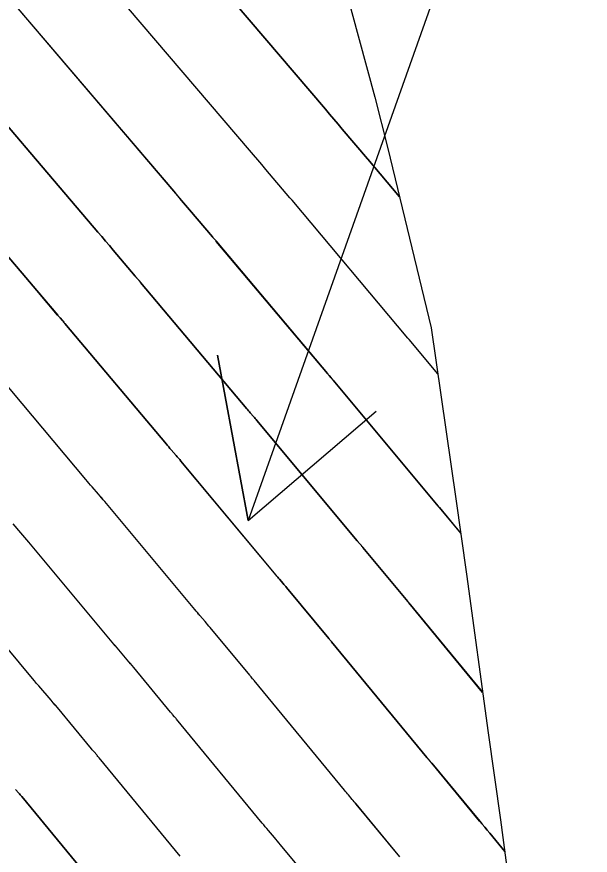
# Model space of a CAD drawing. Extents: x 954385 to 988206, y 1868364 to 1924553.
# Drawn here: x 956031.36 to 956051.78, y 1922907.52 to 1922937.41 of the extents above; entities that cross this region are included whole.
import ezdxf

# ---------------------------------------------------------------- set-up
doc = ezdxf.new("R2010")
doc.units = 0
for name, color, linetype in [('1', 7, 'Continuous'), ('Default', 7, 'Continuous'), ('Ex_Major Contours', 7, 'Continuous'), ('Ex_Minor Contours', 7, 'Continuous'), ('Perimeter', 7, 'Continuous'), ('Slopes', 7, 'Continuous')]:
    doc.layers.add(name, color=color, linetype=linetype)

msp = doc.modelspace()

# ---------------------------------------------------------------- linework, layer by layer
at = {"layer": '1'}
for points in [[(956041.912, 1922942.655), (956044.117, 1922934.548), (956044.569, 1922932.715), (956046.117, 1922926.323), (956046.999, 1922920.228), (956047.375, 1922917.542), (956048.144, 1922911.886), (956048.582, 1922908.79), (956048.782, 1922907.351), (956049.795, 1922900.114), (956050.221, 1922894.349), (956050.294, 1922890.936), (956050.713, 1922881.775), (956050.757, 1922880.792), (956050.76, 1922872.406), (956048.924, 1922865.579), (956047.586, 1922860.643), (956044.686, 1922849.233)], [(956044.986, 1922930.994), (956043.862, 1922932.332), (956043.846, 1922932.35), (956042.951, 1922933.409), (956042.801, 1922933.587), (956042.651, 1922933.763), (956042.501, 1922933.94), (956042.35, 1922934.117), (956036.358, 1922941.153)], [(956046.354, 1922924.682), (956045.334, 1922925.906), (956045.323, 1922925.919), (956045.3, 1922925.946), (956045.289, 1922925.959), (956041.164, 1922930.869), (956041.151, 1922930.884), (956041.139, 1922930.898), (956041.107, 1922930.935), (956041.094, 1922930.949), (956041.088, 1922930.957), (956040.231, 1922931.971), (956040.085, 1922932.143), (956039.94, 1922932.314), (956039.795, 1922932.486), (956039.649, 1922932.657), (956033.88, 1922939.43)], [(956047.171, 1922919), (956046.41, 1922919.919), (956046.397, 1922919.934), (956046.379, 1922919.955), (956046.373, 1922919.963), (956042.624, 1922924.462), (956042.607, 1922924.482), (956042.591, 1922924.502), (956042.574, 1922924.522), (956042.557, 1922924.541), (956042.488, 1922924.62), (956042.471, 1922924.639), (956042.455, 1922924.659), (956042.438, 1922924.679), (956042.421, 1922924.699), (956038.465, 1922929.407), (956038.454, 1922929.42), (956038.443, 1922929.433), (956038.432, 1922929.446), (956038.421, 1922929.459), (956038.375, 1922929.511), (956038.364, 1922929.524), (956038.352, 1922929.537), (956038.341, 1922929.55), (956038.33, 1922929.563), (956037.511, 1922930.533), (956037.37, 1922930.699), (956037.23, 1922930.865), (956037.089, 1922931.031), (956036.948, 1922931.196), (956031.402, 1922937.708)], [(956028.924, 1922935.986), (956034.247, 1922929.736), (956034.383, 1922929.576), (956034.519, 1922929.416), (956034.655, 1922929.256), (956034.791, 1922929.095), (956035.572, 1922928.17), (956035.588, 1922928.151), (956035.604, 1922928.132), (956035.621, 1922928.114), (956035.637, 1922928.095), (956035.703, 1922928.02), (956035.719, 1922928.001), (956035.735, 1922927.983), (956035.751, 1922927.964), (956035.767, 1922927.945), (956039.553, 1922923.439), (956039.583, 1922923.403), (956039.613, 1922923.368), (956039.643, 1922923.333), (956039.673, 1922923.298), (956039.794, 1922923.159), (956039.824, 1922923.124), (956039.854, 1922923.089), (956039.884, 1922923.054), (956039.914, 1922923.019), (956043.482, 1922918.735), (956043.499, 1922918.715), (956043.516, 1922918.695), (956043.534, 1922918.674), (956043.551, 1922918.654), (956043.62, 1922918.574), (956043.637, 1922918.554), (956043.655, 1922918.533), (956043.672, 1922918.513), (956043.689, 1922918.493), (956045.283, 1922916.566), (956045.297, 1922916.55), (956045.319, 1922916.525), (956045.326, 1922916.516), (956047.947, 1922913.333)], [(956048.739, 1922907.661), (956048.203, 1922908.311), (956048.113, 1922908.419), (956048.024, 1922908.527), (956047.934, 1922908.635), (956047.845, 1922908.743), (956046.138, 1922910.805), (956046.123, 1922910.822), (956046.109, 1922910.839), (956046.094, 1922910.857), (956046.079, 1922910.874), (956046.021, 1922910.944), (956046.006, 1922910.961), (956045.991, 1922910.978), (956045.977, 1922910.996), (956045.962, 1922911.013), (956042.568, 1922915.136), (956042.551, 1922915.156), (956042.535, 1922915.175), (956042.502, 1922915.214), (956042.485, 1922915.233), (956042.469, 1922915.253), (956040.968, 1922917.066), (956040.937, 1922917.103), (956040.906, 1922917.14), (956040.874, 1922917.177), (956040.843, 1922917.214), (956040.717, 1922917.36), (956040.685, 1922917.397), (956040.654, 1922917.434), (956040.623, 1922917.471), (956040.592, 1922917.508), (956037.204, 1922921.575), (956037.161, 1922921.626), (956037.118, 1922921.676), (956037.075, 1922921.727), (956037.032, 1922921.777), (956036.857, 1922921.977), (956036.814, 1922922.027), (956036.771, 1922922.077), (956036.728, 1922922.128), (956036.685, 1922922.178), (956033.069, 1922926.482), (956033.048, 1922926.507), (956033.027, 1922926.532), (956033.006, 1922926.556), (956032.985, 1922926.581), (956032.899, 1922926.679), (956032.878, 1922926.703), (956032.856, 1922926.728), (956032.835, 1922926.752), (956032.814, 1922926.777), (956032.071, 1922927.657), (956031.94, 1922927.812), (956031.808, 1922927.967), (956031.677, 1922928.121), (956031.546, 1922928.276), (956026.446, 1922934.263)], [(956045.002, 1922907.471), (956043.444, 1922909.352), (956043.41, 1922909.393), (956043.376, 1922909.434), (956043.342, 1922909.475), (956043.307, 1922909.515), (956043.169, 1922909.678), (956043.135, 1922909.718), (956043.101, 1922909.759), (956043.067, 1922909.8), (956043.033, 1922909.841), (956039.81, 1922913.755), (956039.797, 1922913.771), (956039.784, 1922913.786), (956039.771, 1922913.802), (956039.758, 1922913.817), (956039.706, 1922913.878), (956039.693, 1922913.893), (956039.68, 1922913.909), (956039.667, 1922913.924), (956039.654, 1922913.94), (956038.247, 1922915.64), (956038.202, 1922915.693), (956038.157, 1922915.747), (956038.111, 1922915.801), (956038.065, 1922915.854), (956037.882, 1922916.067), (956037.837, 1922916.12), (956037.791, 1922916.173), (956037.746, 1922916.227), (956037.701, 1922916.281), (956034.493, 1922920.131), (956034.438, 1922920.197), (956034.382, 1922920.263), (956034.326, 1922920.329), (956034.269, 1922920.394), (956034.042, 1922920.655), (956033.985, 1922920.721), (956033.929, 1922920.786), (956033.873, 1922920.852), (956033.817, 1922920.918), (956030.371, 1922925.02)], [(956042.209, 1922906.138), (956040.751, 1922907.899), (956040.697, 1922907.964), (956040.643, 1922908.028), (956040.59, 1922908.092), (956040.535, 1922908.156), (956040.318, 1922908.412), (956040.264, 1922908.476), (956040.21, 1922908.54), (956040.157, 1922908.604), (956040.103, 1922908.669), (956037.052, 1922912.375), (956037.034, 1922912.396), (956037.016, 1922912.417), (956036.999, 1922912.438), (956036.981, 1922912.459), (956036.91, 1922912.542), (956036.892, 1922912.563), (956036.874, 1922912.584), (956036.857, 1922912.605), (956036.839, 1922912.626), (956035.526, 1922914.213), (956035.467, 1922914.284), (956035.407, 1922914.354), (956035.348, 1922914.424), (956035.288, 1922914.494), (956035.048, 1922914.773), (956034.988, 1922914.843), (956034.929, 1922914.913), (956034.869, 1922914.983), (956034.81, 1922915.054), (956031.783, 1922918.687), (956031.715, 1922918.769), (956031.646, 1922918.85), (956031.576, 1922918.931), (956031.507, 1922919.012), (956031.226, 1922919.334)], [(956037.174, 1922907.497), (956034.294, 1922910.994), (956034.271, 1922911.021), (956034.249, 1922911.048), (956034.227, 1922911.075), (956034.204, 1922911.101), (956034.114, 1922911.207), (956034.091, 1922911.233), (956034.069, 1922911.26), (956034.046, 1922911.286), (956034.024, 1922911.313), (956032.804, 1922912.786), (956032.732, 1922912.874), (956032.658, 1922912.961), (956032.585, 1922913.048), (956032.511, 1922913.134), (956032.214, 1922913.479), (956032.14, 1922913.566), (956032.066, 1922913.652), (956031.993, 1922913.739), (956031.92, 1922913.826), (956029.073, 1922917.244)], [(956031.318, 1922909.871), (956031.427, 1922909.743), (956031.455, 1922909.711), (956031.482, 1922909.679), (956031.509, 1922909.646), (956031.535, 1922909.614), (956034.244, 1922906.325)]]:
    msp.add_lwpolyline(points, dxfattribs=at)
at = {"layer": 'Default'}
msp.add_arc((955068.332, 1922107.114), 1145.916, 31.460692, 46.414195, dxfattribs=at)
at = {"layer": 'Ex_Major Contours'}
for points in [[(956036.357, 1922941.151), (956042.35, 1922934.117), (956042.5, 1922933.941), (956042.65, 1922933.764), (956042.8, 1922933.587), (956042.95, 1922933.41), (956043.846, 1922932.35), (956043.862, 1922932.332), (956044.986, 1922930.994)], [(956045.003, 1922907.47), (956043.444, 1922909.351), (956043.41, 1922909.392), (956043.376, 1922909.433), (956043.341, 1922909.474), (956043.307, 1922909.515), (956043.169, 1922909.677), (956043.134, 1922909.718), (956043.1, 1922909.759), (956043.066, 1922909.8), (956043.032, 1922909.841), (956039.81, 1922913.755), (956039.797, 1922913.771), (956039.784, 1922913.786), (956039.771, 1922913.802), (956039.758, 1922913.817), (956039.706, 1922913.878), (956039.693, 1922913.893), (956039.68, 1922913.909), (956039.667, 1922913.924), (956039.654, 1922913.94), (956038.246, 1922915.639), (956038.201, 1922915.693), (956038.155, 1922915.746), (956038.11, 1922915.8), (956038.064, 1922915.853), (956037.881, 1922916.066), (956037.836, 1922916.119), (956037.79, 1922916.173), (956037.745, 1922916.226), (956037.7, 1922916.28), (956034.493, 1922920.131), (956034.437, 1922920.197), (956034.381, 1922920.263), (956034.325, 1922920.329), (956034.269, 1922920.394), (956034.041, 1922920.655), (956033.985, 1922920.721), (956033.928, 1922920.786), (956033.872, 1922920.852), (956033.817, 1922920.918), (956030.371, 1922925.02)]]:
    msp.add_lwpolyline(points, dxfattribs=at)
at = {"layer": 'Ex_Minor Contours'}
for points in [[(956046.355, 1922924.68), (956045.334, 1922925.906), (956045.322, 1922925.919), (956045.3, 1922925.945), (956045.288, 1922925.959), (956041.164, 1922930.87), (956041.152, 1922930.884), (956041.139, 1922930.899), (956041.107, 1922930.935), (956041.095, 1922930.95), (956041.088, 1922930.957), (956040.23, 1922931.972), (956040.085, 1922932.143), (956039.94, 1922932.315), (956039.794, 1922932.486), (956039.649, 1922932.657), (956033.879, 1922939.429)], [(956031.401, 1922937.707), (956036.947, 1922931.197), (956037.088, 1922931.031), (956037.229, 1922930.865), (956037.37, 1922930.7), (956037.51, 1922930.534), (956038.331, 1922929.564), (956038.342, 1922929.551), (956038.353, 1922929.537), (956038.364, 1922929.524), (956038.375, 1922929.511), (956038.421, 1922929.46), (956038.432, 1922929.447), (956038.444, 1922929.434), (956038.455, 1922929.42), (956038.466, 1922929.407), (956042.42, 1922924.699), (956042.437, 1922924.679), (956042.454, 1922924.659), (956042.471, 1922924.639), (956042.488, 1922924.62), (956042.556, 1922924.541), (956042.573, 1922924.522), (956042.59, 1922924.502), (956042.607, 1922924.482), (956042.624, 1922924.462), (956046.372, 1922919.962), (956046.384, 1922919.947), (956046.402, 1922919.926), (956046.409, 1922919.918), (956047.171, 1922918.998)], [(956047.948, 1922913.331), (956045.326, 1922916.516), (956045.312, 1922916.533), (956045.291, 1922916.558), (956045.284, 1922916.566), (956043.688, 1922918.492), (956043.671, 1922918.512), (956043.653, 1922918.533), (956043.636, 1922918.553), (956043.619, 1922918.573), (956043.55, 1922918.654), (956043.532, 1922918.674), (956043.515, 1922918.694), (956043.498, 1922918.714), (956043.481, 1922918.735), (956039.913, 1922923.018), (956039.884, 1922923.054), (956039.854, 1922923.089), (956039.824, 1922923.124), (956039.794, 1922923.159), (956039.672, 1922923.298), (956039.642, 1922923.333), (956039.612, 1922923.368), (956039.582, 1922923.403), (956039.552, 1922923.438), (956035.768, 1922927.945), (956035.752, 1922927.964), (956035.736, 1922927.983), (956035.719, 1922928.002), (956035.703, 1922928.02), (956035.637, 1922928.095), (956035.621, 1922928.114), (956035.605, 1922928.133), (956035.589, 1922928.152), (956035.573, 1922928.171), (956034.79, 1922929.095), (956034.655, 1922929.256), (956034.519, 1922929.416), (956034.382, 1922929.576), (956034.246, 1922929.736), (956028.924, 1922935.984)], [(956026.446, 1922934.262), (956031.545, 1922928.276), (956031.677, 1922928.122), (956031.808, 1922927.967), (956031.939, 1922927.812), (956032.07, 1922927.657), (956032.815, 1922926.777), (956032.836, 1922926.753), (956032.857, 1922926.728), (956032.878, 1922926.703), (956032.899, 1922926.679), (956032.985, 1922926.581), (956033.006, 1922926.557), (956033.028, 1922926.532), (956033.049, 1922926.508), (956033.07, 1922926.483), (956036.685, 1922922.178), (956036.727, 1922922.128), (956036.77, 1922922.077), (956036.813, 1922922.027), (956036.857, 1922921.977), (956037.031, 1922921.777), (956037.075, 1922921.726), (956037.118, 1922921.676), (956037.16, 1922921.625), (956037.203, 1922921.575), (956040.591, 1922917.507), (956040.622, 1922917.47), (956040.653, 1922917.433), (956040.684, 1922917.396), (956040.716, 1922917.36), (956040.842, 1922917.213), (956040.873, 1922917.176), (956040.904, 1922917.14), (956040.936, 1922917.103), (956040.967, 1922917.065), (956042.469, 1922915.253), (956042.485, 1922915.233), (956042.502, 1922915.214), (956042.535, 1922915.175), (956042.551, 1922915.156), (956042.568, 1922915.136), (956045.962, 1922911.013), (956045.976, 1922910.995), (956045.991, 1922910.978), (956046.005, 1922910.96), (956046.02, 1922910.943), (956046.079, 1922910.874), (956046.094, 1922910.856), (956046.108, 1922910.839), (956046.123, 1922910.821), (956046.137, 1922910.804), (956047.846, 1922908.743), (956047.935, 1922908.635), (956048.024, 1922908.527), (956048.114, 1922908.419), (956048.203, 1922908.311), (956048.739, 1922907.663)], [(956042.21, 1922906.138), (956040.75, 1922907.899), (956040.697, 1922907.963), (956040.643, 1922908.027), (956040.589, 1922908.092), (956040.535, 1922908.156), (956040.318, 1922908.411), (956040.264, 1922908.475), (956040.21, 1922908.539), (956040.156, 1922908.604), (956040.103, 1922908.668), (956037.052, 1922912.375), (956037.034, 1922912.396), (956037.017, 1922912.417), (956036.999, 1922912.438), (956036.981, 1922912.459), (956036.91, 1922912.542), (956036.892, 1922912.563), (956036.874, 1922912.584), (956036.857, 1922912.605), (956036.839, 1922912.626), (956035.525, 1922914.212), (956035.466, 1922914.283), (956035.406, 1922914.353), (956035.347, 1922914.424), (956035.287, 1922914.493), (956035.047, 1922914.772), (956034.987, 1922914.842), (956034.928, 1922914.912), (956034.868, 1922914.983), (956034.809, 1922915.053), (956031.783, 1922918.687), (956031.714, 1922918.769), (956031.645, 1922918.85), (956031.576, 1922918.931), (956031.506, 1922919.012), (956031.226, 1922919.334)], [(956037.173, 1922907.496), (956034.294, 1922910.995), (956034.272, 1922911.021), (956034.249, 1922911.048), (956034.227, 1922911.075), (956034.204, 1922911.101), (956034.114, 1922911.207), (956034.091, 1922911.233), (956034.069, 1922911.26), (956034.046, 1922911.286), (956034.024, 1922911.313), (956032.804, 1922912.786), (956032.731, 1922912.873), (956032.658, 1922912.96), (956032.584, 1922913.047), (956032.51, 1922913.133), (956032.213, 1922913.479), (956032.139, 1922913.565), (956032.065, 1922913.652), (956031.992, 1922913.739), (956031.919, 1922913.826), (956029.072, 1922917.243)], [(956034.244, 1922906.324), (956031.536, 1922909.614), (956031.509, 1922909.646), (956031.482, 1922909.679), (956031.455, 1922909.711), (956031.427, 1922909.743), (956031.318, 1922909.871)]]:
    msp.add_lwpolyline(points, dxfattribs=at)
at = {"layer": 'Perimeter'}
msp.add_lwpolyline([(956041.912, 1922942.655), (956044.117, 1922934.548), (956044.569, 1922932.715), (956046.117, 1922926.323), (956046.999, 1922920.228), (956047.375, 1922917.542), (956048.144, 1922911.886), (956048.582, 1922908.79), (956048.782, 1922907.351), (956049.795, 1922900.114), (956050.221, 1922894.349), (956050.294, 1922890.936), (956050.713, 1922881.775), (956050.757, 1922880.792), (956050.76, 1922872.406), (956048.924, 1922865.579), (956047.586, 1922860.643), (956044.686, 1922849.233)], dxfattribs=at)
at = {"layer": 'Slopes'}
msp.add_lwpolyline([(956057.131, 1922968.928), (956039.596, 1922919.455), (956038.504, 1922925.355), (956039.596, 1922919.455), (956044.159, 1922923.351)], dxfattribs=at)

doc.saveas('drawing.dxf')
